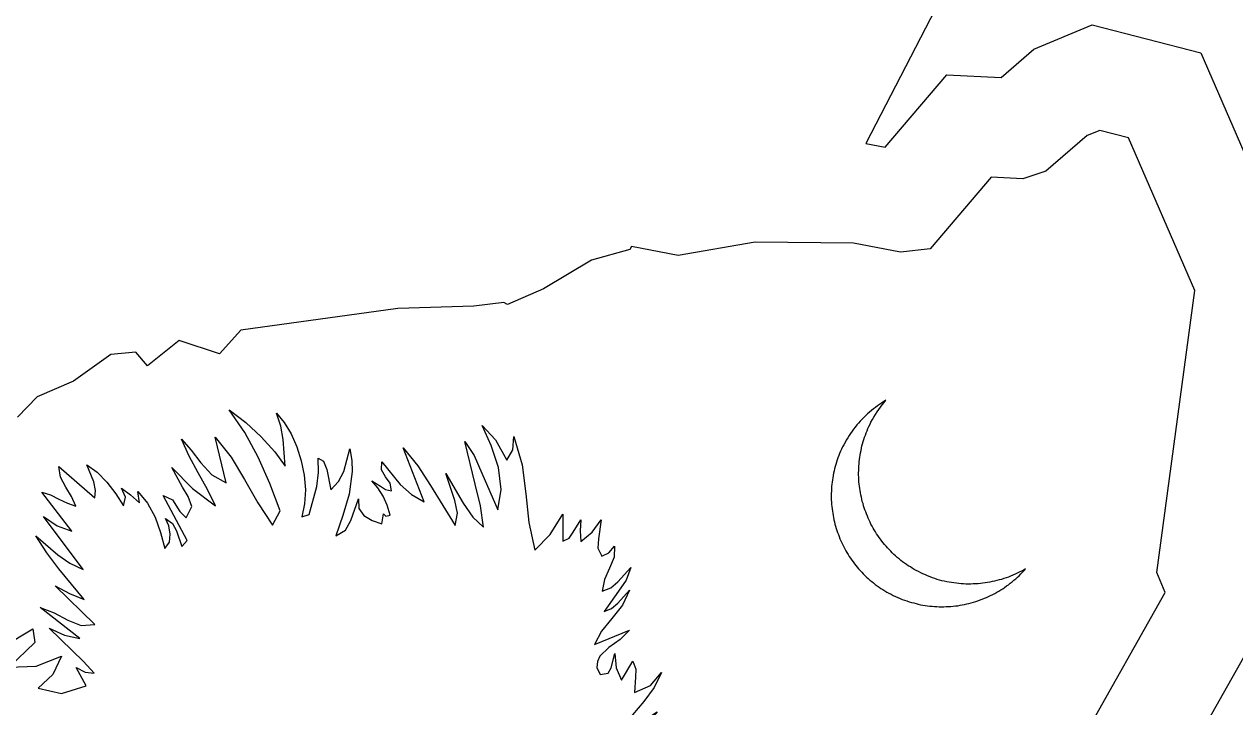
# Model space of a CAD drawing. Extents: x 1581789 to 1622364, y 1043167 to 1103486.
# Drawn here: x 1607474.987 to 1607478.008, y 1094939.132 to 1094940.834 of the extents above; entities that cross this region are included whole.
import ezdxf

# ---------------------------------------------------------------- set-up
doc = ezdxf.new("R2010")
doc.units = 0
doc.layers.add('RD_PD_PatLn2', color=7, linetype='Continuous')

msp = doc.modelspace()

# ---------------------------------------------------------------- linework, layer by layer
at = {"layer": 'RD_PD_PatLn2'}
for p, q in [((1607477.6399, 1094940.5569), (1607477.5366, 1094940.4677)), ((1607477.6709, 1094940.5697), (1607477.6399, 1094940.5569)), ((1607477.7428, 1094940.5512), (1607477.6709, 1094940.5697)), ((1607477.9087, 1094940.1701), (1607477.7428, 1094940.5512)), ((1607477.5366, 1094940.4677), (1607477.4795, 1094940.4489)), ((1607477.4, 1094940.4526), (1607477.2477, 1094940.274)), ((1607477.4795, 1094940.4489), (1607477.4, 1094940.4526)), ((1607476.8114, 1094940.2906), (1607476.6192, 1094940.2573)), ((1607477.0565, 1094940.2882), (1607476.8114, 1094940.2906)), ((1607477.1735, 1094940.2655), (1607477.0565, 1094940.2882)), ((1607476.4985, 1094940.2722), (1607476.4028, 1094940.2456)), ((1607476.5023, 1094940.2796), (1607476.4985, 1094940.2722)), ((1607476.6192, 1094940.2573), (1607476.5023, 1094940.2796)), ((1607477.2477, 1094940.274), (1607477.1735, 1094940.2655)), ((1607476.4028, 1094940.2456), (1607476.2831, 1094940.1747)), ((1607476.2831, 1094940.1747), (1607476.193, 1094940.1354)), ((1607477.8136, 1094939.4666), (1607477.9087, 1094940.1701)), ((1607476.1835, 1094940.1404), (1607476.1087, 1094940.1315)), ((1607476.193, 1094940.1354), (1607476.1835, 1094940.1404)), ((1607475.9192, 1094940.1253), (1607475.5272, 1094940.0709)), ((1607476.1087, 1094940.1315), (1607475.9192, 1094940.1253)), ((1607475.3733, 1094940.0456), (1607475.2944, 1094939.9824)), ((1607475.4741, 1094940.0125), (1607475.3733, 1094940.0456)), ((1607475.5272, 1094940.0709), (1607475.4741, 1094940.0125)), ((1607475.2651, 1094940.0164), (1607475.2031, 1094940.0106)), ((1607475.2944, 1094939.9824), (1607475.2651, 1094940.0164)), ((1607475.2031, 1094940.0106), (1607475.1103, 1094939.9438)), ((1607475.1103, 1094939.9438), (1607475.0196, 1094939.9049)), ((1607475.0196, 1094939.9049), (1607474.9701, 1094939.8543)), ((1607475.4906, 1094939.6908), (1607475.4631, 1094939.8045)), ((1607475.9851, 1094939.6432), (1607475.9328, 1094939.7777)), ((1607475.0736, 1094939.7316), (1607475.1629, 1094939.6534)), ((1607475.2745, 1094939.6406), (1607475.2706, 1094939.6693)), ((1607475.3935, 1094939.547), (1607475.3334, 1094939.6593)), ((1607475.6069, 1094939.5851), (1607475.6255, 1094939.6209)), ((1607475.1341, 1094939.4746), (1607475.0351, 1094939.6066)), ((1607475.68, 1094939.6058), (1607475.698, 1094939.6115)), ((1607475.8798, 1094939.5885), (1607475.8832, 1094939.6131)), ((1607476.3309, 1094939.6127), (1607476.3314, 1094939.5448)), ((1607477.8347, 1094939.4174), (1607477.8136, 1094939.4666)), ((1607475.1628, 1094939.3373), (1607475.064, 1094939.4336)), ((1607477.134, 1094938.1786), (1607477.8347, 1094939.4174)), ((1607476.4104, 1094939.2873), (1607476.4971, 1094939.3234)), ((1607475.1418, 1094939.1845), (1607475.1163, 1094939.2296)), ((1607476.4772, 1094939.1982), (1607476.5055, 1094939.2455))]:
    msp.add_line(p, q, dxfattribs=at)
for points in [[(1607480.2256, 1094946.5995), (1607477.0871, 1094940.537), (1607477.1354, 1094940.5274), (1607477.2893, 1094940.7085), (1607477.4252, 1094940.7019), (1607477.507, 1094940.7722), (1607477.6519, 1094940.833), (1607477.9235, 1094940.7628), (1607478.1658, 1094940.2062), (1607478.0709, 1094939.5015), (1607478.1133, 1094939.4022), (1607477.2941, 1094937.9536), (1607476.7513, 1094937.8539), (1607476.2698, 1094936.964), (1607475.8534, 1094936.8423), (1607475.042, 1094936.5916), (1607471.7199, 1094930.1824)], [(1607477.1375, 1094939.8963), (1607477.1321, 1094939.8931), (1607477.1265, 1094939.8896), (1607477.1214, 1094939.8862), (1607477.1162, 1094939.8826), (1607477.1112, 1094939.8788), (1607477.1062, 1094939.875), (1607477.1011, 1094939.8709), (1607477.0962, 1094939.8666), (1607477.0916, 1094939.8627), (1607477.087, 1094939.8583), (1607477.0823, 1094939.8536), (1607477.0778, 1094939.8491), (1607477.0734, 1094939.8443), (1607477.0692, 1094939.8397), (1607477.0648, 1094939.8349), (1607477.061, 1094939.8297), (1607477.0567, 1094939.8244), (1607477.0529, 1094939.8192), (1607477.049, 1094939.8138), (1607477.0455, 1094939.8085), (1607477.0421, 1094939.8027), (1607477.0384, 1094939.7971), (1607477.0354, 1094939.7912), (1607477.032, 1094939.7854), (1607477.0295, 1094939.7799), (1607477.0268, 1094939.7746), (1607477.0245, 1094939.7694), (1607477.022, 1094939.7639), (1607477.02, 1094939.7586), (1607477.0178, 1094939.753), (1607477.0158, 1094939.7476), (1607477.0141, 1094939.7421), (1607477.0124, 1094939.7366), (1607477.0109, 1094939.731), (1607477.0094, 1094939.7258), (1607477.0079, 1094939.7202), (1607477.007, 1094939.7147), (1607477.0058, 1094939.7089), (1607477.0049, 1094939.7034), (1607477.0039, 1094939.6979), (1607477.0032, 1094939.6922), (1607477.0027, 1094939.6868), (1607477.002, 1094939.6812), (1607477.0018, 1094939.6757), (1607477.0014, 1094939.6699), (1607477.0012, 1094939.6643), (1607477.0009, 1094939.6588), (1607477.0012, 1094939.6535), (1607477.0012, 1094939.6478), (1607477.0017, 1094939.6423), (1607477.0018, 1094939.6366), (1607477.0023, 1094939.6311), (1607477.0033, 1094939.6257), (1607477.0038, 1094939.6202), (1607477.0046, 1094939.6145), (1607477.0056, 1094939.6091), (1607477.0065, 1094939.6037), (1607477.0078, 1094939.5982), (1607477.0089, 1094939.5931), (1607477.0102, 1094939.5876), (1607477.0119, 1094939.5822), (1607477.0133, 1094939.577), (1607477.0152, 1094939.5719), (1607477.0169, 1094939.5665), (1607477.0188, 1094939.5614), (1607477.0206, 1094939.5563), (1607477.0228, 1094939.551), (1607477.0251, 1094939.5461), (1607477.0272, 1094939.5408), (1607477.0296, 1094939.5359), (1607477.032, 1094939.5312), (1607477.0346, 1094939.5261), (1607477.0374, 1094939.5213), (1607477.0402, 1094939.5165), (1607477.0429, 1094939.5117), (1607477.0461, 1094939.507), (1607477.0491, 1094939.5025), (1607477.0523, 1094939.4978), (1607477.0555, 1094939.4932), (1607477.0588, 1094939.4888), (1607477.0622, 1094939.4844), (1607477.066, 1094939.4802), (1607477.0694, 1094939.4758), (1607477.0732, 1094939.4716), (1607477.0772, 1094939.4676), (1607477.081, 1094939.4634), (1607477.085, 1094939.4595), (1607477.0889, 1094939.4555), (1607477.0933, 1094939.4518), (1607477.0975, 1094939.4481), (1607477.1019, 1094939.4443), (1607477.1064, 1094939.4408), (1607477.111, 1094939.4373), (1607477.1156, 1094939.4338), (1607477.1202, 1094939.4303), (1607477.1249, 1094939.4271), (1607477.1301, 1094939.4241), (1607477.1348, 1094939.4209), (1607477.1401, 1094939.4181)], [(1607477.2832, 1094939.445), (1607477.2772, 1094939.4465), (1607477.2713, 1094939.4481), (1607477.2654, 1094939.4497), (1607477.2593, 1094939.4517), (1607477.2535, 1094939.4536), (1607477.2476, 1094939.4559), (1607477.2416, 1094939.4582), (1607477.2359, 1094939.4609), (1607477.2299, 1094939.4632), (1607477.2243, 1094939.4661), (1607477.2187, 1094939.469), (1607477.2133, 1094939.4718), (1607477.2083, 1094939.4744), (1607477.2031, 1094939.4774), (1607477.1984, 1094939.4806), (1607477.1932, 1094939.4837), (1607477.1885, 1094939.4869), (1607477.184, 1094939.4904), (1607477.1792, 1094939.4936), (1607477.1747, 1094939.4971), (1607477.1702, 1094939.5009), (1607477.1658, 1094939.5047), (1607477.1617, 1094939.5083), (1607477.1573, 1094939.5121), (1607477.1533, 1094939.516), (1607477.1493, 1094939.52), (1607477.1454, 1094939.5239), (1607477.1416, 1094939.5281), (1607477.1377, 1094939.5324), (1607477.1342, 1094939.5364), (1607477.1306, 1094939.541), (1607477.1272, 1094939.5453), (1607477.1238, 1094939.5497), (1607477.1206, 1094939.5544), (1607477.1174, 1094939.559), (1607477.1142, 1094939.5637), (1607477.1113, 1094939.5682), (1607477.1085, 1094939.573), (1607477.1058, 1094939.5778), (1607477.103, 1094939.5827), (1607477.1002, 1094939.5875), (1607477.0979, 1094939.5924), (1607477.0956, 1094939.5974), (1607477.0933, 1094939.6023), (1607477.0911, 1094939.6076), (1607477.089, 1094939.6128), (1607477.0871, 1094939.6179), (1607477.0852, 1094939.623), (1607477.0834, 1094939.6281), (1607477.0817, 1094939.6335), (1607477.0803, 1094939.6387), (1607477.0785, 1094939.6441), (1607477.0773, 1094939.6497), (1607477.0762, 1094939.6548), (1607477.0749, 1094939.6603), (1607477.0739, 1094939.6657), (1607477.073, 1094939.6711), (1607477.0722, 1094939.6767), (1607477.0715, 1094939.682), (1607477.0707, 1094939.6876), (1607477.0702, 1094939.6932), (1607477.0699, 1094939.6985), (1607477.0696, 1094939.7044), (1607477.0694, 1094939.7097), (1607477.0693, 1094939.7154), (1607477.0695, 1094939.7209), (1607477.0698, 1094939.7264), (1607477.07, 1094939.7319), (1607477.0704, 1094939.7377), (1607477.0709, 1094939.7431), (1607477.0716, 1094939.7488), (1607477.0723, 1094939.7544), (1607477.0732, 1094939.7599), (1607477.0742, 1094939.7654), (1607477.0753, 1094939.7712), (1607477.0763, 1094939.7767), (1607477.0777, 1094939.7824), (1607477.0793, 1094939.7876), (1607477.0807, 1094939.7932), (1607477.0824, 1094939.7987), (1607477.0842, 1094939.8042), (1607477.0862, 1094939.8095), (1607477.0883, 1094939.8151), (1607477.0904, 1094939.8205), (1607477.0927, 1094939.8257), (1607477.0951, 1094939.8312), (1607477.0979, 1094939.8365), (1607477.1002, 1094939.8417), (1607477.104, 1094939.8483), (1607477.1077, 1094939.8547), (1607477.1114, 1094939.861), (1607477.1153, 1094939.8672), (1607477.1196, 1094939.8733), (1607477.1239, 1094939.8793), (1607477.1283, 1094939.8849), (1607477.1328, 1094939.8908), (1607477.1375, 1094939.8963), (1607477.1375, 1094939.8963)], [(1607473.6262, 1094939.886), (1607474.13, 1094939.62), (1607474.6369, 1094939.3614), (1607474.7094, 1094939.3384), (1607474.7851, 1094939.3337), (1607474.8594, 1094939.3459), (1607474.927, 1094939.3728), (1607474.8955, 1094939.3156), (1607474.8494, 1094939.2738), (1607474.9355, 1094939.282), (1607475.0086, 1094939.3267), (1607475.0133, 1094939.2924), (1607474.9497, 1094939.2311), (1607475.0167, 1094939.2329), (1607475.0799, 1094939.2579), (1607475.058, 1094939.2126), (1607475.022, 1094939.1787), (1607475.0796, 1094939.1653), (1607475.1418, 1094939.1845)], [(1607475.6255, 1094939.6209), (1607475.5995, 1094939.6888), (1607475.5708, 1094939.7543), (1607475.5377, 1094939.8158), (1607475.4986, 1094939.8729), (1607475.5396, 1094939.8411), (1607475.5784, 1094939.8052), (1607475.6121, 1094939.7682), (1607475.6383, 1094939.7325), (1607475.6333, 1094939.7989), (1607475.6277, 1094939.8322), (1607475.6165, 1094939.8643), (1607475.636, 1094939.8411), (1607475.6529, 1094939.8128), (1607475.6672, 1094939.7802), (1607475.6782, 1094939.7456), (1607475.6857, 1094939.7094), (1607475.6887, 1094939.6733), (1607475.6867, 1094939.6383), (1607475.68, 1094939.6058)], [(1607475.9328, 1094939.7777), (1607475.9693, 1094939.7329), (1607476.0011, 1094939.6841), (1607476.0621, 1094939.5845), (1607476.0685, 1094939.615), (1607476.062, 1094939.6466), (1607476.0388, 1094939.7134), (1607476.0827, 1094939.6396), (1607476.1062, 1094939.6052), (1607476.1331, 1094939.5796), (1607476.126, 1094939.6333), (1607476.1125, 1094939.6868), (1607476.0862, 1094939.794), (1607476.1098, 1094939.7584), (1607476.129, 1094939.7143), (1607476.169, 1094939.6234), (1607476.1775, 1094939.6738), (1607476.1704, 1094939.7289), (1607476.1525, 1094939.7836), (1607476.1294, 1094939.8339), (1607476.1634, 1094939.7975), (1607476.1913, 1094939.747), (1607476.2062, 1094939.7727), (1607476.2087, 1094939.8059), (1607476.2293, 1094939.7355), (1607476.2387, 1094939.6631), (1607476.2462, 1094939.5913), (1607476.2613, 1094939.5226), (1607476.2999, 1094939.5615), (1607476.3309, 1094939.6127)], [(1607475.4631, 1094939.8045), (1607475.503, 1094939.7546), (1607475.537, 1094939.6986), (1607475.5702, 1094939.6409), (1607475.6069, 1094939.5851)], [(1607475.3334, 1094939.6593), (1607475.3571, 1094939.6485), (1607475.3755, 1094939.6194), (1607475.3912, 1094939.6034), (1607475.4053, 1094939.6314), (1607475.3957, 1094939.6563), (1607475.382, 1094939.6799), (1607475.3557, 1094939.7284), (1607475.4073, 1094939.6765), (1607475.4642, 1094939.6328), (1607475.4441, 1094939.6743), (1607475.4211, 1094939.7155), (1607475.3983, 1094939.757), (1607475.3793, 1094939.7992), (1607475.4036, 1094939.7723), (1607475.4276, 1094939.7403), (1607475.4554, 1094939.7106), (1607475.4906, 1094939.6908)], [(1607475.698, 1094939.6115), (1607475.7172, 1094939.6811), (1607475.7213, 1094939.7165), (1607475.7203, 1094939.7523), (1607475.7335, 1094939.7444), (1607475.7418, 1094939.7235), (1607475.7525, 1094939.6733), (1607475.771, 1094939.6937), (1607475.7842, 1094939.7192), (1607475.7996, 1094939.775), (1607475.8045, 1094939.7466), (1607475.8052, 1094939.7184), (1607475.7977, 1094939.6626), (1607475.782, 1094939.6092), (1607475.7643, 1094939.5583), (1607475.7885, 1094939.5724), (1607475.8017, 1094939.5964), (1607475.8215, 1094939.6507), (1607475.8221, 1094939.6263), (1607475.8348, 1094939.6089), (1607475.8556, 1094939.5969), (1607475.8798, 1094939.5885)], [(1607475.8832, 1094939.6131), (1607475.8895, 1094939.6072), (1607475.9003, 1094939.6099), (1607475.8929, 1094939.6347), (1607475.8825, 1094939.6574), (1607475.8698, 1094939.6778), (1607475.8547, 1094939.6958), (1607475.876, 1094939.6825), (1607475.8887, 1094939.6737), (1607475.9035, 1094939.6705), (1607475.9001, 1094939.6899), (1607475.8888, 1094939.7059), (1607475.8788, 1094939.7227), (1607475.8792, 1094939.7431), (1607475.9255, 1094939.6861), (1607475.9532, 1094939.6613), (1607475.9851, 1094939.6432)], [(1607475.0351, 1094939.6066), (1607475.0689, 1094939.5835), (1607475.1061, 1094939.5698), (1607475.0309, 1094939.6674), (1607475.0524, 1094939.6604), (1607475.0736, 1094939.6498), (1607475.0946, 1094939.6396), (1607475.1161, 1094939.6326), (1607475.1053, 1094939.6566), (1607475.0904, 1094939.6801), (1607475.0776, 1094939.7047), (1607475.0736, 1094939.7316)], [(1607475.1629, 1094939.6534), (1607475.165, 1094939.6718), (1607475.1604, 1094939.6934), (1607475.1431, 1094939.7354), (1607475.1689, 1094939.7171), (1607475.193, 1094939.6919), (1607475.2152, 1094939.6631), (1607475.2349, 1094939.633), (1607475.2399, 1094939.6548), (1607475.2296, 1094939.677), (1607475.2522, 1094939.6604), (1607475.2745, 1094939.6406)], [(1607475.2706, 1094939.6693), (1607475.2947, 1094939.6395), (1607475.3134, 1094939.6047), (1607475.3274, 1094939.5666), (1607475.338, 1094939.5269), (1607475.3492, 1094939.5426), (1607475.3515, 1094939.5624), (1607475.3477, 1094939.5832), (1607475.3391, 1094939.6015), (1607475.3567, 1094939.589), (1607475.3667, 1094939.5707), (1607475.3799, 1094939.5316), (1607475.3935, 1094939.547)], [(1607476.3314, 1094939.5448), (1607476.3473, 1094939.5524), (1607476.3569, 1094939.5673), (1607476.3761, 1094939.5986), (1607476.3745, 1094939.5709), (1607476.3761, 1094939.5442), (1607476.4045, 1094939.5678), (1607476.4268, 1094939.5986), (1607476.42, 1094939.5507), (1607476.4185, 1094939.5275), (1607476.4288, 1094939.5075), (1607476.446, 1094939.5162), (1607476.4604, 1094939.5324), (1607476.4589, 1094939.5054), (1607476.4479, 1094939.4777), (1607476.4355, 1094939.4495), (1607476.4289, 1094939.4207), (1607476.4509, 1094939.4285), (1607476.4687, 1094939.444), (1607476.5007, 1094939.4796), (1607476.4893, 1094939.4476), (1607476.4704, 1094939.4206), (1607476.4341, 1094939.3692), (1607476.453, 1094939.3767), (1607476.4687, 1094939.3903), (1607476.4975, 1094939.4227), (1607476.4802, 1094939.3851), (1607476.4538, 1094939.3522), (1607476.4277, 1094939.3207), (1607476.4104, 1094939.2873)], [(1607475.064, 1094939.4336), (1607475.1001, 1094939.4149), (1607475.1366, 1094939.3997), (1607475.0731, 1094939.4758), (1607475.043, 1094939.5162), (1607475.0157, 1094939.5585), (1607475.0706, 1094939.5109), (1607475.1009, 1094939.4903), (1607475.1341, 1094939.4746)], [(1607477.1401, 1094939.4181), (1607477.145, 1094939.4152), (1607477.1503, 1094939.4125), (1607477.1559, 1094939.4095), (1607477.1614, 1094939.4071), (1607477.1669, 1094939.4046), (1607477.1727, 1094939.402), (1607477.1783, 1094939.3998), (1607477.1839, 1094939.3977), (1607477.1897, 1094939.3958), (1607477.1952, 1094939.3941), (1607477.201, 1094939.3922), (1607477.2067, 1094939.3908), (1607477.2126, 1094939.3892), (1607477.2182, 1094939.3878), (1607477.224, 1094939.3866), (1607477.2298, 1094939.3855), (1607477.2356, 1094939.3844), (1607477.2413, 1094939.3837), (1607477.2472, 1094939.3829), (1607477.253, 1094939.3825), (1607477.2589, 1094939.3821), (1607477.2647, 1094939.3817), (1607477.2705, 1094939.3813), (1607477.2761, 1094939.3814), (1607477.2821, 1094939.3813), (1607477.2879, 1094939.3817), (1607477.2937, 1094939.382), (1607477.2996, 1094939.3824), (1607477.3051, 1094939.3829), (1607477.3111, 1094939.3836), (1607477.3166, 1094939.3841), (1607477.3224, 1094939.3852), (1607477.3278, 1094939.3862), (1607477.3336, 1094939.3873), (1607477.3392, 1094939.3885), (1607477.3447, 1094939.3898), (1607477.3504, 1094939.3914), (1607477.3561, 1094939.3929), (1607477.3615, 1094939.3946), (1607477.3669, 1094939.3963), (1607477.3724, 1094939.3983), (1607477.3775, 1094939.4002), (1607477.3832, 1094939.4025), (1607477.3884, 1094939.4047), (1607477.3934, 1094939.407), (1607477.3988, 1094939.4094), (1607477.4039, 1094939.412), (1607477.409, 1094939.4147), (1607477.4143, 1094939.4176), (1607477.4191, 1094939.4203), (1607477.424, 1094939.4234), (1607477.429, 1094939.4264), (1607477.4337, 1094939.4297), (1607477.4385, 1094939.4332), (1607477.4432, 1094939.4364), (1607477.4477, 1094939.44), (1607477.4525, 1094939.4435), (1607477.4567, 1094939.4474), (1607477.4613, 1094939.451), (1607477.4657, 1094939.4551), (1607477.4699, 1094939.4589), (1607477.474, 1094939.4632), (1607477.4781, 1094939.4675), (1607477.4822, 1094939.4717), (1607477.4859, 1094939.4762), (1607477.481, 1094939.4731), (1607477.4757, 1094939.4702), (1607477.4703, 1094939.4677), (1607477.4651, 1094939.4648), (1607477.4597, 1094939.4624), (1607477.454, 1094939.4601), (1607477.4487, 1094939.4579), (1607477.443, 1094939.4556), (1607477.4375, 1094939.4536), (1607477.4316, 1094939.4517), (1607477.4261, 1094939.4497), (1607477.4204, 1094939.4482), (1607477.4144, 1094939.4468), (1607477.4087, 1094939.4452), (1607477.4029, 1094939.4441), (1607477.3969, 1094939.4427), (1607477.3912, 1094939.4419), (1607477.3854, 1094939.4408), (1607477.3794, 1094939.4401), (1607477.3734, 1094939.4395), (1607477.3675, 1094939.4388), (1607477.3614, 1094939.4386), (1607477.3555, 1094939.4382), (1607477.3494, 1094939.438), (1607477.3433, 1094939.4378), (1607477.3373, 1094939.4379), (1607477.3312, 1094939.4384), (1607477.3253, 1094939.4385), (1607477.3192, 1094939.4391), (1607477.3132, 1094939.4399), (1607477.3073, 1094939.4407), (1607477.3013, 1094939.4416), (1607477.2951, 1094939.4426), (1607477.2893, 1094939.4437), (1607477.2832, 1094939.445)], [(1607475.1163, 1094939.2296), (1607475.1387, 1094939.2184), (1607475.1616, 1094939.2155), (1607475.1349, 1094939.2451), (1607475.1064, 1094939.2727), (1607475.0489, 1094939.3284), (1607475.0876, 1094939.3102), (1607475.1255, 1094939.3022), (1607475.0267, 1094939.3797), (1607475.0615, 1094939.3665), (1607475.0956, 1094939.3481), (1607475.1289, 1094939.335), (1607475.1628, 1094939.3373)], [(1607476.4971, 1094939.3234), (1607476.4738, 1094939.2995), (1607476.4462, 1094939.2796), (1607476.4238, 1094939.2581), (1607476.4175, 1094939.2453), (1607476.4162, 1094939.2298), (1607476.4242, 1094939.2125), (1607476.4439, 1094939.2158), (1607476.4519, 1094939.229), (1607476.461, 1094939.2648), (1607476.4645, 1094939.2295), (1607476.4772, 1094939.1982)], [(1607476.5055, 1094939.2455), (1607476.5135, 1094939.2255), (1607476.5125, 1094939.2062), (1607476.5103, 1094939.1679), (1607476.5501, 1094939.1852), (1607476.5774, 1094939.2176), (1607476.5594, 1094939.18), (1607476.5332, 1094939.1455), (1607476.5053, 1094939.1119), (1607476.482, 1094939.077), (1607476.505, 1094939.0809), (1607476.5261, 1094939.0925), (1607476.5664, 1094939.1197), (1607476.5227, 1094939.065), (1607476.4719, 1094939.0068), (1607476.488, 1094939.0003), (1607476.5041, 1094939.0067), (1607476.5367, 1094939.0262), (1607476.5198, 1094939.0008), (1607476.509, 1094938.9835), (1607476.5059, 1094938.9667)]]:
    msp.add_lwpolyline(points, dxfattribs=at)

doc.saveas('drawing.dxf')
